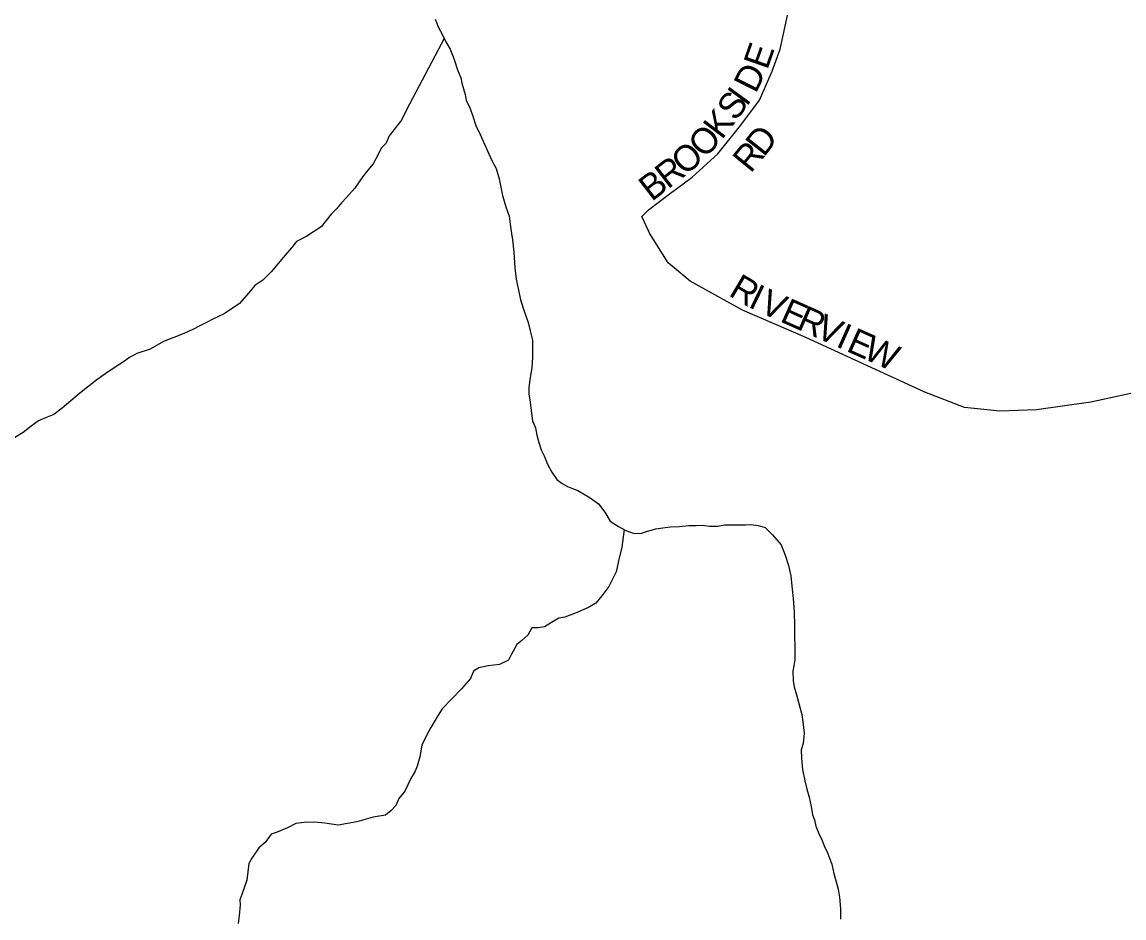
# Model space of a CAD drawing. Extents: x 2010165 to 2382125, y 1060529 to 1407316.
# Drawn here: x 2211739 to 2213875, y 1223330 to 1225067 of the extents above; entities that cross this region are included whole.
import ezdxf

# ---------------------------------------------------------------- set-up
doc = ezdxf.new("R2010")
doc.units = 0
for name, color, linetype in [('GM_X_City_Street', 7, 'Continuous'), ('GM_X_City_Street_Text', 7, 'Continuous'), ('GM_X_Minor_River', 7, 'Continuous')]:
    doc.layers.add(name, color=color, linetype=linetype)

msp = doc.modelspace()

# ---------------------------------------------------------------- linework, layer by layer
at = {"layer": 'GM_X_City_Street'}
for points in [[(2212953.5822009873, 1224661.9988010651), (2212940.3903832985, 1224690.103108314), (2212953.218441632, 1224702.898358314), (2212993.3430332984, 1224733.5741499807), (2213038.1592166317, 1224766.480908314), (2213087.995074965, 1224811.3298999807), (2213132.8112582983, 1224867.1368749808), (2213168.670766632, 1224915.9556749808), (2213193.5722916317, 1224971.7626499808), (2213208.532891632, 1225014.6103333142), (2213224.9698666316, 1225089.019633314), (2213242.194241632, 1225185.082433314)], [(2214930.7407332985, 1223229.279258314), (2214918.0439082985, 1223349.6202249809), (2214904.133174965, 1223400.3090999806), (2214835.727799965, 1223582.6906249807), (2214772.3749082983, 1223751.1942249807), (2214690.0587999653, 1223871.502383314), (2214555.479016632, 1224070.517733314), (2214430.2167999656, 1224259.0344166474), (2214351.837691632, 1224370.615558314), (2214315.092358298, 1224406.0813666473), (2214273.294541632, 1224418.745383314), (2214240.3549749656, 1224418.745383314), (2214150.4273332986, 1224403.5223166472), (2213810.959508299, 1224330.064458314), (2213705.8087999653, 1224314.8741999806), (2213634.8771832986, 1224312.347958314), (2213566.4718082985, 1224319.9266833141), (2213489.2081832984, 1224349.060483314), (2213258.664024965, 1224455.4579083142), (2213135.7968166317, 1224508.6730249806), (2213034.4518749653, 1224564.4143833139), (2212991.3745332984, 1224599.8801916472), (2212955.482216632, 1224657.9509416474), (2212953.5822009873, 1224661.9988010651)]]:
    msp.add_lwpolyline(points, dxfattribs=at)
at = {"layer": 'GM_X_Minor_River'}
for points in [[(2212539.959999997, 1225072.5899999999), (2212546.1799999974, 1225056.5999999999), (2212554.3799999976, 1225042.65), (2212560.5699999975, 1225028.67), (2212568.769999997, 1225014.72), (2212577.0399999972, 1224994.75), (2212583.3099999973, 1224974.74), (2212589.5299999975, 1224958.76), (2212591.6699999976, 1224948.74), (2212597.959999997, 1224926.74), (2212600.1299999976, 1224914.72), (2212606.2899999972, 1224902.75), (2212612.5099999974, 1224886.77), (2212618.7799999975, 1224866.76), (2212627.0299999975, 1224848.8), (2212649.7199999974, 1224798.89), (2212657.939999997, 1224782.92), (2212664.2199999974, 1224762.93), (2212670.6399999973, 1224730.88), (2212676.939999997, 1224708.8699999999), (2212683.1799999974, 1224690.88), (2212685.3999999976, 1224674.8499999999), (2212687.6399999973, 1224656.8), (2212689.7999999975, 1224644.78), (2212692.1099999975, 1224620.71), (2212694.5099999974, 1224590.6199999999), (2212696.7999999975, 1224568.57), (2212701.0399999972, 1224550.54), (2212705.3299999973, 1224528.51), (2212711.6099999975, 1224508.51), (2212719.9299999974, 1224484.52), (2212724.1499999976, 1224468.51), (2212728.3999999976, 1224450.49), (2212728.6299999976, 1224432.42), (2212728.8299999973, 1224416.3599999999), (2212727.0899999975, 1224396.26), (2212723.3699999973, 1224374.1199999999), (2212721.5799999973, 1224358.03), (2212721.729999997, 1224345.99), (2212723.9499999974, 1224329.96), (2212726.1599999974, 1224313.91), (2212728.4299999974, 1224293.8599999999), (2212734.6099999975, 1224279.89), (2212736.7999999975, 1224265.8599999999), (2212740.999999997, 1224251.8599999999), (2212745.1799999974, 1224237.8499999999), (2212751.3499999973, 1224225.89), (2212757.5699999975, 1224209.9), (2212765.7899999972, 1224193.94), (2212775.9899999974, 1224180.01), (2212786.1099999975, 1224172.1099999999), (2212796.209999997, 1224166.22), (2212806.2799999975, 1224162.33), (2212816.3499999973, 1224158.44), (2212830.4699999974, 1224150.5899999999), (2212840.5699999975, 1224144.7), (2212856.749999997, 1224132.8499999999), (2212868.979999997, 1224116.95), (2212879.2399999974, 1224099), (2212895.3899999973, 1224089.17), (2212909.519999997, 1224081.32), (2212925.6299999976, 1224075.5), (2212939.6499999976, 1224075.68), (2212951.6199999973, 1224079.8499999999), (2212967.5899999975, 1224084.06), (2212981.5899999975, 1224086.26), (2212995.5899999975, 1224088.45), (2213013.6199999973, 1224088.67), (2213031.6199999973, 1224090.91), (2213045.6499999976, 1224091.0899999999), (2213057.6699999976, 1224091.24), (2213071.709999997, 1224089.41), (2213087.7399999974, 1224089.6099999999), (2213101.7399999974, 1224091.81), (2213115.7599999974, 1224091.98), (2213131.7899999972, 1224092.19), (2213141.7999999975, 1224092.32), (2213151.8199999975, 1224092.44), (2213165.8799999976, 1224090.6199999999), (2213179.9499999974, 1224086.78), (2213194.1599999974, 1224072.9), (2213202.2999999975, 1224062.97), (2213210.4499999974, 1224053.04), (2213218.7199999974, 1224033.06), (2213224.9899999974, 1224013.06)], [(2212557.5999999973, 1225035.3699999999), (2212484.1399999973, 1224897.17), (2212474.3799999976, 1224876.97), (2212450.7399999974, 1224846.55), (2212444.9099999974, 1224832.41), (2212435.019999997, 1224822.25), (2212429.1599999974, 1224810.1199999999), (2212419.3799999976, 1224791.93), (2212409.519999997, 1224779.75), (2212399.6599999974, 1224767.58), (2212383.9199999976, 1224745.29), (2212368.1399999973, 1224727.01), (2212358.249999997, 1224716.8499999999), (2212348.3899999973, 1224704.68), (2212338.499999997, 1224694.51), (2212318.7799999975, 1224670.17), (2212290.959999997, 1224651.73), (2212271.0599999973, 1224641.44), (2212261.1999999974, 1224629.27), (2212249.3699999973, 1224615.06), (2212235.5499999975, 1224598.82), (2212221.7399999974, 1224582.57), (2212205.9099999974, 1224566.31), (2212190.019999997, 1224556.07), (2212182.1399999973, 1224545.93), (2212160.4099999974, 1224521.55), (2212130.6299999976, 1224501.0999999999), (2212108.7199999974, 1224490.77), (2212096.7799999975, 1224484.5999999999), (2212084.8299999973, 1224478.42), (2212068.9099999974, 1224470.18), (2212044.999999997, 1224459.8399999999), (2212013.0999999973, 1224447.38), (2211987.2399999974, 1224432.99), (2211961.2999999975, 1224424.63), (2211947.3799999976, 1224416.42), (2211935.4699999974, 1224408.24), (2211919.5699999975, 1224398), (2211901.6999999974, 1224385.72), (2211883.8299999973, 1224373.44), (2211865.9699999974, 1224359.16), (2211850.1099999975, 1224346.91), (2211816.4199999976, 1224318.3599999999), (2211800.5399999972, 1224306.1099999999), (2211784.5899999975, 1224299.88), (2211770.6499999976, 1224293.68), (2211756.749999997, 1224283.46), (2211740.8899999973, 1224271.21), (2211721.0099999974, 1224258.91)], [(2212906.4499999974, 1224083.02), (2212901.9199999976, 1224049.0899999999), (2212896.229999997, 1224024.92), (2212890.5299999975, 1224000.76), (2212876.8699999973, 1223972.47), (2212863.0799999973, 1223954.22), (2212851.2399999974, 1223940.01), (2212837.3299999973, 1223931.8), (2212813.4099999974, 1223921.46), (2212791.4899999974, 1223913.15), (2212779.4899999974, 1223910.98), (2212765.5699999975, 1223902.77), (2212751.6499999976, 1223894.56), (2212739.6599999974, 1223892.4), (2212727.6299999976, 1223892.25), (2212719.7999999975, 1223878.0899999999), (2212707.9099999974, 1223867.9), (2212698.0099999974, 1223859.74), (2212688.2199999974, 1223841.54), (2212682.3699999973, 1223829.43), (2212664.439999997, 1223821.16), (2212642.4299999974, 1223818.8699999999), (2212624.459999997, 1223814.63), (2212614.519999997, 1223808.48), (2212608.689999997, 1223794.3399999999), (2212590.9199999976, 1223774.03), (2212553.3499999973, 1223735.4), (2212545.499999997, 1223723.26), (2212539.6099999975, 1223713.14), (2212531.7799999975, 1223698.99), (2212523.9499999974, 1223684.83), (2212514.1999999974, 1223664.6199999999), (2212510.479999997, 1223642.49), (2212504.709999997, 1223624.3399999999), (2212500.8299999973, 1223614.26), (2212492.9899999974, 1223600.0999999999), (2212481.2899999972, 1223575.8499999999), (2212469.4499999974, 1223561.64), (2212463.6199999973, 1223547.51), (2212453.7399999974, 1223537.3399999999), (2212443.8299999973, 1223529.18), (2212419.8399999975, 1223524.8699999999), (2212387.8899999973, 1223516.42), (2212351.9099999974, 1223509.94), (2212325.7999999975, 1223513.6199999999), (2212305.749999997, 1223515.3699999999), (2212285.709999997, 1223515.1199999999), (2212269.709999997, 1223512.9), (2212253.7899999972, 1223504.67), (2212233.8699999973, 1223496.39), (2212221.8999999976, 1223492.22), (2212210.0799999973, 1223476), (2212198.1899999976, 1223465.81), (2212184.4299999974, 1223445.55), (2212178.5499999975, 1223435.44), (2212174.959999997, 1223403.26), (2212165.3099999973, 1223375.03), (2212161.4299999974, 1223364.94), (2212161.5599999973, 1223354.89), (2212159.8199999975, 1223334.79), (2212158.0299999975, 1223318.71)], [(2213224.9899999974, 1224013.06), (2213229.2599999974, 1223993.03), (2213231.519999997, 1223972.98), (2213233.8399999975, 1223948.91), (2213236.1799999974, 1223922.83), (2213236.519999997, 1223896.74), (2213236.8099999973, 1223874.65), (2213237.0499999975, 1223856.58), (2213237.249999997, 1223840.52), (2213237.3899999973, 1223830.49), (2213235.5299999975, 1223818.41), (2213233.6699999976, 1223808.3399999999), (2213233.8999999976, 1223790.28), (2213236.0599999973, 1223778.25), (2213240.2799999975, 1223762.25), (2213250.7899999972, 1223724.22), (2213252.9699999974, 1223710.2), (2213255.269999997, 1223688.14), (2213253.5299999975, 1223668.04), (2213249.6699999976, 1223655.94), (2213249.8899999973, 1223639.88), (2213252.1799999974, 1223617.82), (2213256.4699999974, 1223595.79), (2213260.689999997, 1223579.78), (2213264.8999999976, 1223563.77), (2213269.1399999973, 1223545.75), (2213271.3599999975, 1223529.71), (2213275.4899999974, 1223519.73), (2213277.6499999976, 1223507.71), (2213283.8399999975, 1223493.73), (2213290.0399999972, 1223479.75), (2213294.1799999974, 1223469.76), (2213300.3599999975, 1223455.79), (2213304.499999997, 1223445.8), (2213308.6699999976, 1223433.8), (2213312.9099999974, 1223415.79), (2213317.1199999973, 1223399.78), (2213321.3199999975, 1223385.78), (2213323.519999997, 1223369.74), (2213325.8199999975, 1223347.68), (2213326.0799999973, 1223327.5999999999)]]:
    msp.add_lwpolyline(points, dxfattribs=at)

# ---------------------------------------------------------------- texts
at = {"layer": 'GM_X_City_Street_Text'}
for s, rotation, p in [('E', 70.65773, (2213183.742663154, 1224972.9833727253)), ('D', 63.52041200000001, (2213161.4665947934, 1224927.3576256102)), ('S', 53.693214, (2213122.756535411, 1224873.2412840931)), ('I', 53.792412, (2213143.6669384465, 1224901.6761248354)), ('K', 52.89312700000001, (2213095.7740010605, 1224837.5266665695)), ('O', 47.48634, (2213062.7491390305, 1224801.1532599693)), ('D', 51.828663, (2213177.180562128, 1224803.913997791)), ('O', 40.39632, (2213024.377310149, 1224767.9435103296)), ('R', 50.778927, (2213151.533291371, 1224772.4719994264)), ('R', 37.704628, (2212991.047558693, 1224742.1068232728)), ('B', 37.68113300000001, (2212959.689575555, 1224717.9000667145)), ('R', 329.45688800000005, (2213107.0315114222, 1224537.784382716)), ('I', 334.119343, (2213144.9892578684, 1224515.5902869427)), ('V', 335.855276, (2213166.2490495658, 1224505.2998274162)), ('E', 335.93902399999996, (2213206.465884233, 1224487.282025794)), ('R', 335.94866, (2213238.6272725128, 1224472.9302592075)), ('V', 335.963034, (2213274.784405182, 1224456.7653052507)), ('I', 335.957623, (2213314.965678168, 1224438.856607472)), ('E', 335.94042599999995, (2213335.053261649, 1224429.8952304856)), ('W', 335.947039, (2213367.197231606, 1224415.5437449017))]:
    msp.add_text(s, height=50, rotation=rotation, dxfattribs=at).set_placement(p)

doc.saveas('drawing.dxf')
